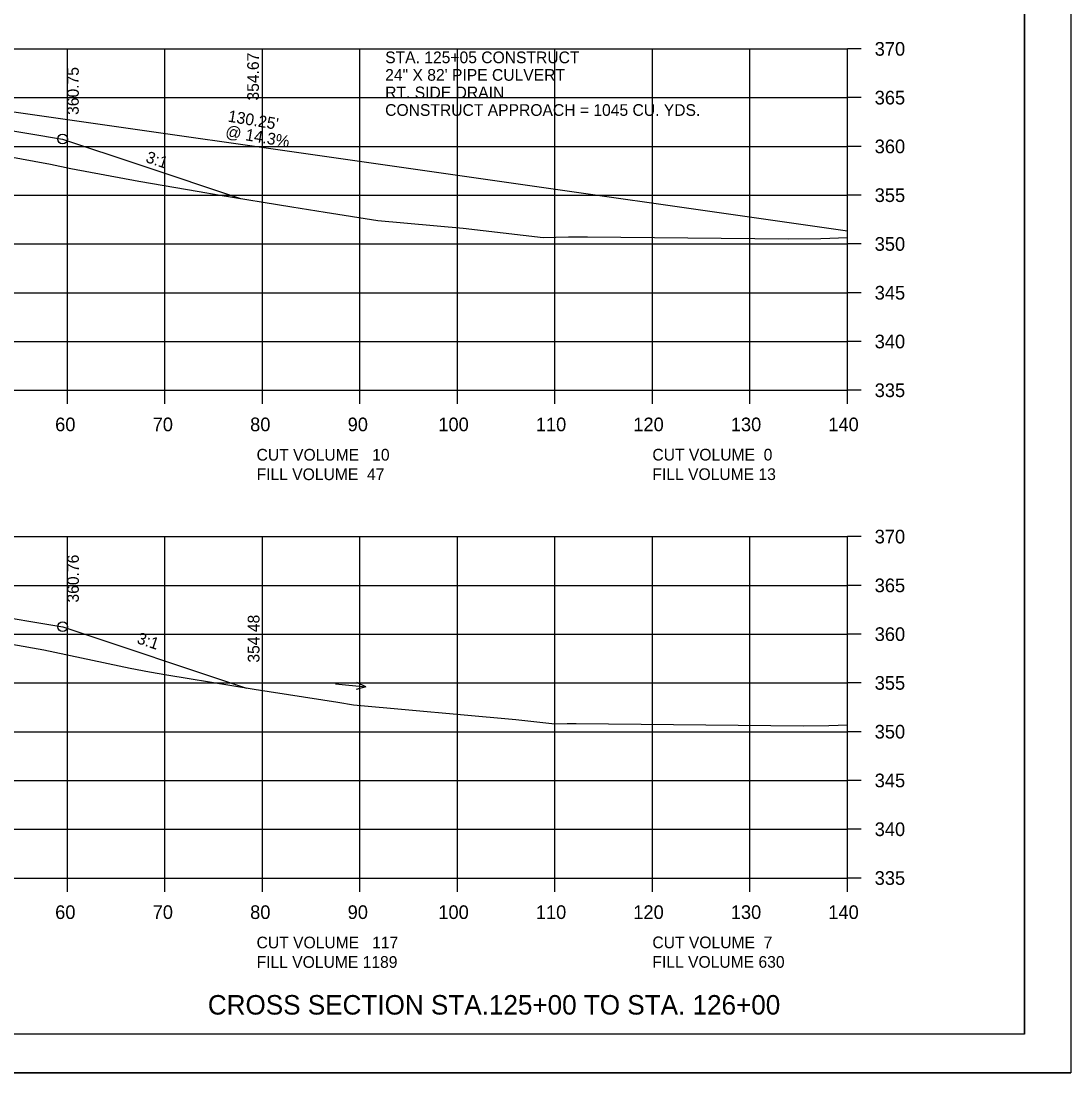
# Model space of a CAD drawing. Extents: x 1374859 to 1376773, y 382242 to 389804.
# Drawn here: x 1376189.8 to 1376297.5, y 384588.5 to 384696.3 of the extents above; entities that cross this region are included whole.
import ezdxf

# ---------------------------------------------------------------- set-up
doc = ezdxf.new("R2010")
doc.units = 0
for name, color, linetype in [('R_Axis', 7, 'Continuous'), ('R_Axis Annot', 7, 'Continuous'), ('R_Border', 7, 'Continuous'), ('R_Draft', 7, 'Continuous'), ('R_Drive', 7, 'Continuous'), ('R_Exist Surface', 7, 'Continuous'), ('R_Fin Surface', 7, 'Continuous'), ('R_Grid', 7, 'Continuous'), ('R_No Plot', 7, 'Continuous'), ('R_Water Annot', 7, 'Continuous'), ('R_Xsect Elev', 7, 'Continuous'), ('R_Xsect Slope', 7, 'Continuous')]:
    doc.layers.add(name, color=color, linetype=linetype)

msp = doc.modelspace()

# ---------------------------------------------------------------- linework, layer by layer
at = {"layer": 'R_Axis'}
for p, q in [((1376274.57, 384658.44), (1376274.57, 384693.44)), ((1376275.97, 384693.44), (1376274.57, 384693.44)), ((1376275.97, 384688.44), (1376274.57, 384688.44)), ((1376275.97, 384683.44), (1376274.57, 384683.44)), ((1376275.97, 384678.44), (1376274.57, 384678.44)), ((1376275.97, 384673.44), (1376274.57, 384673.44)), ((1376275.97, 384668.44), (1376274.57, 384668.44)), ((1376275.97, 384663.44), (1376274.57, 384663.44)), ((1375994.57, 384658.44), (1376274.57, 384658.44)), ((1376194.57, 384657.04), (1376194.57, 384658.44)), ((1376204.57, 384657.04), (1376204.57, 384658.44)), ((1376214.57, 384657.04), (1376214.57, 384658.44)), ((1376224.57, 384657.04), (1376224.57, 384658.44)), ((1376234.57, 384657.04), (1376234.57, 384658.44)), ((1376244.57, 384657.04), (1376244.57, 384658.44)), ((1376254.57, 384657.04), (1376254.57, 384658.44)), ((1376264.57, 384657.04), (1376264.57, 384658.44)), ((1376274.57, 384657.04), (1376274.57, 384658.44)), ((1376275.97, 384658.44), (1376274.57, 384658.44)), ((1376274.57, 384608.44), (1376274.57, 384643.44)), ((1376275.97, 384643.44), (1376274.57, 384643.44)), ((1376275.97, 384638.44), (1376274.57, 384638.44)), ((1376275.97, 384633.44), (1376274.57, 384633.44)), ((1376275.97, 384628.44), (1376274.57, 384628.44)), ((1376275.97, 384623.44), (1376274.57, 384623.44)), ((1376275.97, 384618.44), (1376274.57, 384618.44)), ((1376275.97, 384613.44), (1376274.57, 384613.44)), ((1375994.57, 384608.44), (1376274.57, 384608.44)), ((1376194.57, 384607.04), (1376194.57, 384608.44)), ((1376204.57, 384607.04), (1376204.57, 384608.44)), ((1376214.57, 384607.04), (1376214.57, 384608.44)), ((1376224.57, 384607.04), (1376224.57, 384608.44)), ((1376234.57, 384607.04), (1376234.57, 384608.44)), ((1376244.57, 384607.04), (1376244.57, 384608.44)), ((1376254.57, 384607.04), (1376254.57, 384608.44)), ((1376264.57, 384607.04), (1376264.57, 384608.44)), ((1376274.57, 384607.04), (1376274.57, 384608.44)), ((1376275.97, 384608.44), (1376274.57, 384608.44))]:
    msp.add_line(p, q, dxfattribs=at)
at = {"layer": 'R_Border'}
for q in [(1376292.75, 384797.9), (1375976.57, 384592.44)]:
    msp.add_line((1376292.75, 384592.44), q, dxfattribs=at)
at = {"layer": 'R_Drive'}
msp.add_line((1376274.57, 384674.75), (1376179.06, 384688.39), dxfattribs=at)
at = {"layer": 'R_Exist Surface'}
for points in [[(1376185.16, 384683.02), (1376192.84, 384681.62), (1376194.91, 384681.18), (1376201.91, 384679.86), (1376208.08, 384678.81), (1376210.02, 384678.49), (1376217.6, 384677.24), (1376220.99, 384676.71), (1376226.41, 384675.83), (1376235.15, 384675.05), (1376243.37, 384674.11), (1376245.95, 384674.18), (1376247.9, 384674.16), (1376268.51, 384673.96), (1376271.83, 384674.01), (1376274.57, 384674.09)], [(1376188.88, 384632.42), (1376192.15, 384631.82), (1376201, 384629.96), (1376203, 384629.58), (1376204.76, 384629.28), (1376211.44, 384628.16), (1376213.73, 384627.79), (1376222.31, 384626.45), (1376223.92, 384626.19), (1376240.57, 384624.7), (1376244.57, 384624.24), (1376245.82, 384624.28), (1376246.76, 384624.27), (1376270.03, 384624.04), (1376272.68, 384624.08), (1376274.57, 384624.14)]]:
    msp.add_lwpolyline(points, dxfattribs=at)
at = {"layer": 'R_Fin Surface'}
for points in [[(1376042.16, 384674.99), (1376047.04, 384673.37), (1376053.49, 384671.22), (1376062.57, 384674.24), (1376075.08, 384678.41), (1376079.72, 384679.19), (1376083.12, 384679.75), (1376088.99, 384680.73), (1376097.08, 384682.08), (1376101.7, 384682.44), (1376105.08, 384682.7), (1376122.02, 384684), (1376134.58, 384684.97), (1376151.52, 384686.27), (1376164.08, 384687.24), (1376168.7, 384687.6), (1376172.08, 384687.86), (1376177.89, 384686.89), (1376185.89, 384685.55), (1376190.62, 384684.77), (1376194.08, 384684.19), (1376202, 384681.55), (1376212.33, 384678.11)], [(1376041.82, 384625.07), (1376053.42, 384621.2), (1376075.09, 384628.43), (1376083.13, 384629.77), (1376097.09, 384632.09), (1376105.09, 384632.71), (1376134.59, 384634.98), (1376164.09, 384637.25), (1376172.09, 384637.87), (1376185.9, 384635.57), (1376194.09, 384634.2), (1376212.95, 384627.91)]]:
    msp.add_lwpolyline(points, dxfattribs=at)
at = {"layer": 'R_Grid'}
for p, q in [((1375994.57, 384693.44), (1376274.57, 384693.44)), ((1376194.57, 384658.44), (1376194.57, 384693.44)), ((1376204.57, 384658.44), (1376204.57, 384693.44)), ((1376214.57, 384658.44), (1376214.57, 384693.44)), ((1376224.57, 384658.44), (1376224.57, 384693.44)), ((1376234.57, 384658.44), (1376234.57, 384693.44)), ((1376244.57, 384658.44), (1376244.57, 384693.44)), ((1376254.57, 384658.44), (1376254.57, 384693.44)), ((1376264.57, 384658.44), (1376264.57, 384693.44)), ((1376274.57, 384658.44), (1376274.57, 384693.44)), ((1375994.57, 384688.44), (1376274.57, 384688.44)), ((1375994.57, 384683.44), (1376274.57, 384683.44)), ((1375994.57, 384678.44), (1376274.57, 384678.44)), ((1375994.57, 384673.44), (1376274.57, 384673.44)), ((1375994.57, 384668.44), (1376274.57, 384668.44)), ((1375994.57, 384663.44), (1376274.57, 384663.44)), ((1375994.57, 384658.44), (1376274.57, 384658.44)), ((1375994.57, 384643.44), (1376274.57, 384643.44)), ((1376194.57, 384608.44), (1376194.57, 384643.44)), ((1376204.57, 384608.44), (1376204.57, 384643.44)), ((1376214.57, 384608.44), (1376214.57, 384643.44)), ((1376224.57, 384608.44), (1376224.57, 384643.44)), ((1376234.57, 384608.44), (1376234.57, 384643.44)), ((1376244.57, 384608.44), (1376244.57, 384643.44)), ((1376254.57, 384608.44), (1376254.57, 384643.44)), ((1376264.57, 384608.44), (1376264.57, 384643.44)), ((1376274.57, 384608.44), (1376274.57, 384643.44)), ((1375994.57, 384638.44), (1376274.57, 384638.44)), ((1375994.57, 384633.44), (1376274.57, 384633.44)), ((1375994.57, 384628.44), (1376274.57, 384628.44)), ((1375994.57, 384623.44), (1376274.57, 384623.44)), ((1375994.57, 384618.44), (1376274.57, 384618.44)), ((1375994.57, 384613.44), (1376274.57, 384613.44)), ((1375994.57, 384608.44), (1376274.57, 384608.44))]:
    msp.add_line(p, q, dxfattribs=at)
at = {"layer": 'R_No Plot'}
msp.add_line((1375964.17, 384588.46), (1376297.5, 384588.46), dxfattribs=at)
for points in [[(1375964.16, 384801.79), (1376297.5, 384801.79), (1376297.5, 384588.46), (1375964.16, 384588.46)], [(1376210.49, 384797.9), (1376210.49, 384788.02), (1376246.22, 384788.02), (1376246.22, 384785.1), (1376269.42, 384785.1), (1376269.42, 384760.77), (1376292.75, 384760.77), (1376292.75, 384592.44), (1375976.57, 384592.44), (1375976.57, 384797.9)]]:
    msp.add_lwpolyline(points, close=True, dxfattribs=at)
for centre in [(1376194.07, 384684.19), (1376194.09, 384634.2)]:
    msp.add_circle(centre, 0.5, dxfattribs=at)
at = {"layer": 'R_Water Annot'}
for p, q in [((1376222.05, 384628.33), (1376225.18, 384628.03)), ((1376225.18, 384628.03), (1376224.26, 384628.47)), ((1376225.18, 384628.03), (1376224.19, 384627.77))]:
    msp.add_line(p, q, dxfattribs=at)

# ---------------------------------------------------------------- texts
at = {"layer": 'R_Axis Annot'}
for s, height, p in [('370', 1.4, (1376277.37, 384692.74)), ('365', 1.4, (1376277.37, 384687.74)), ('360', 1.4, (1376277.37, 384682.74)), ('355', 1.4, (1376277.37, 384677.74)), ('350', 1.4, (1376277.37, 384672.74)), ('345', 1.4, (1376277.37, 384667.74)), ('340', 1.4, (1376277.37, 384662.74)), ('335', 1.4, (1376277.37, 384657.74)), ('60', 1.4, (1376193.31, 384654.24)), ('70', 1.4, (1376203.31, 384654.24)), ('80', 1.4, (1376213.31, 384654.24)), ('90', 1.4, (1376223.31, 384654.24)), ('100', 1.4, (1376232.61, 384654.24)), ('110', 1.4, (1376242.61, 384654.24)), ('120', 1.4, (1376252.61, 384654.24)), ('130', 1.4, (1376262.61, 384654.24)), ('140', 1.4, (1376272.61, 384654.24)), ('CUT VOLUME   10', 1.2, (1376213.97, 384651.23)), ('CUT VOLUME  0', 1.2, (1376254.57, 384651.24)), ('FILL VOLUME  47', 1.2, (1376213.97, 384649.23)), ('FILL VOLUME 13', 1.2, (1376254.57, 384649.24)), ('370', 1.4, (1376277.37, 384642.74)), ('365', 1.4, (1376277.37, 384637.74)), ('360', 1.4, (1376277.37, 384632.74)), ('355', 1.4, (1376277.37, 384627.74)), ('350', 1.4, (1376277.37, 384622.74)), ('345', 1.4, (1376277.37, 384617.74)), ('340', 1.4, (1376277.37, 384612.74)), ('335', 1.4, (1376277.37, 384607.74)), ('60', 1.4, (1376193.31, 384604.24)), ('70', 1.4, (1376203.31, 384604.24)), ('80', 1.4, (1376213.31, 384604.24)), ('90', 1.4, (1376223.31, 384604.24)), ('100', 1.4, (1376232.61, 384604.24)), ('110', 1.4, (1376242.61, 384604.24)), ('120', 1.4, (1376252.61, 384604.24)), ('130', 1.4, (1376262.61, 384604.24)), ('140', 1.4, (1376272.61, 384604.24)), ('CUT VOLUME   117', 1.2, (1376213.97, 384601.23)), ('CUT VOLUME  7', 1.2, (1376254.57, 384601.24)), ('FILL VOLUME 1189', 1.2, (1376213.97, 384599.23)), ('FILL VOLUME 630', 1.2, (1376254.57, 384599.24))]:
    msp.add_text(s, height=height, dxfattribs=at).set_placement(p)
at = {"layer": 'R_Draft'}
msp.add_text('CROSS SECTION STA.125+00 TO STA. 126+00', height=2, dxfattribs=at).set_placement((1376208.97, 384594.44))
at = {"layer": 'R_Water Annot'}
for s, p in [('STA. 125+05 CONSTRUCT', (1376227.16, 384691.97)), ('24" X 82\' PIPE CULVERT', (1376227.16, 384690.17)), ('RT. SIDE DRAIN', (1376227.16, 384688.37)), ('CONSTRUCT APPROACH = 1045 CU. YDS.', (1376227.16, 384686.57))]:
    msp.add_text(s, height=1.2, dxfattribs=at).set_placement(p)
at = {"layer": 'R_Xsect Elev'}
for s, p in [('354.67', (1376214.21, 384688.14)), ('360.75', (1376195.73, 384686.67)), ('360.76', (1376195.74, 384636.68)), ('354.48', (1376214.27, 384630.52))]:
    msp.add_text(s, height=1.2, rotation=90, dxfattribs=at).set_placement(p)
at = {"layer": 'R_Xsect Slope'}
for s, rotation, p in [("130.25'", 350.5358, (1376210.97, 384685.99)), ('@ 14.3%', 350.5358, (1376210.71, 384684.42)), ('3:1', 341.5649, (1376202.52, 384681.85)), ('3:1', 341.5651, (1376201.61, 384632.53))]:
    msp.add_text(s, height=1.2, rotation=rotation, dxfattribs=at).set_placement(p)

doc.saveas('drawing.dxf')
